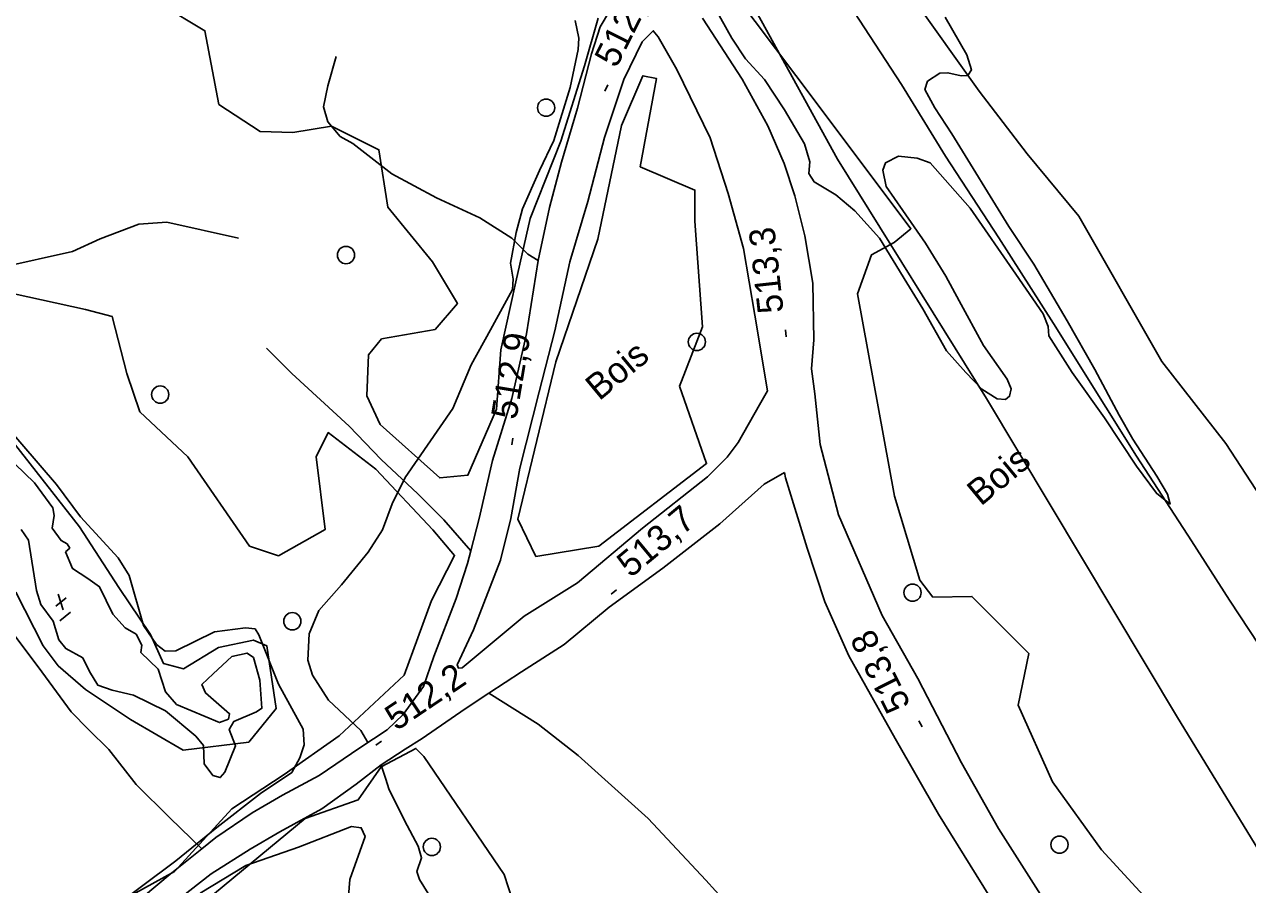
# Model space of a CAD drawing. Extents: x 347059 to 352153, y 6073752 to 6078601.
# Drawn here: x 348816 to 349028.8, y 6075706.9 to 6075856.5 of the extents above; entities that cross this region are included whole.
import ezdxf

# ---------------------------------------------------------------- set-up
doc = ezdxf.new("R2010")
doc.units = 0
for name, color, linetype in [('Level 1', 7, 'Continuous'), ('Level 2', 7, 'Continuous'), ('Level 21', 7, 'Continuous'), ('Level 22', 7, 'Continuous'), ('Level 3', 7, 'Continuous'), ('Level 36', 7, 'Continuous'), ('Level 37', 7, 'Continuous'), ('Level 4', 7, 'Continuous'), ('Level 44', 7, 'Continuous')]:
    doc.layers.add(name, color=color, linetype=linetype)

msp = doc.modelspace()

# ---------------------------------------------------------------- linework, layer by layer
at = {"layer": 'Level 1'}
for points in [[(348828.41, 6075698.7), (348828.06, 6075700.45), (348830.43, 6075702.12), (348842.38, 6075711.06), (348849.48, 6075716.86), (348857.11, 6075722.74), (348862.52, 6075726.39), (348863.91, 6075728.98), (348864.69, 6075731.2), (348864.5, 6075733.97), (348860.23, 6075741.79), (348856.78, 6075750.35), (348856.14, 6075751.39), (348854.47, 6075751.59), (348849.09, 6075750.88), (348842.39, 6075747.59), (348840.49, 6075747.51), (348838.99, 6075748.68), (348836.75, 6075752), (348834.25, 6075760.68), (348832.36, 6075763.76), (348825.81, 6075770.88), (348821.64, 6075776.51), (348812.37, 6075787.23)], [(348872.22, 6075702.76), (348872.65, 6075707.77), (348875.28, 6075715.29), (348874.63, 6075716.79), (348872.93, 6075717.02), (348863.69, 6075713.43), (348854.57, 6075710.23), (348846.58, 6075705.41)]]:
    msp.add_lwpolyline(points, dxfattribs=at)
at = {"layer": 'Level 2'}
for points in [[(348976.16, 6075857.8), (348979.97, 6075851.2), (348980.74, 6075848.64), (348980.12, 6075847.61), (348978.95, 6075847.58), (348976.66, 6075848.1), (348975.26, 6075848.03), (348973.08, 6075846.64), (348972.64, 6075845.22), (348974.37, 6075841.98), (348977.36, 6075837.51), (348987.25, 6075821.39), (348991.57, 6075814.81), (348997.39, 6075804.95), (349002.18, 6075796.5), (349006.44, 6075788.55), (349008.8, 6075784.36), (349012.99, 6075777.95), (349014.87, 6075774.84), (349015.28, 6075773.05), (349012.91, 6075774.97), (349009.44, 6075779.7), (349003.91, 6075788.07), (348998.25, 6075795.95), (348994.21, 6075802.35), (348994.08, 6075803.97), (348993.2, 6075806.17), (348988.47, 6075813.08), (348980.54, 6075824.55), (348973.57, 6075832.42), (348971.31, 6075833.23), (348968.05, 6075833.63), (348965.82, 6075832.47), (348965.32, 6075831.14), (348965.91, 6075828.3), (348968.79, 6075824.13), (348972.77, 6075818.47), (348976.29, 6075812.71), (348978.58, 6075808.46), (348982.85, 6075800.65), (348986.95, 6075794.82), (348987.66, 6075793.14), (348987.39, 6075791.86), (348986.67, 6075791.27), (348985.22, 6075791.42), (348982.54, 6075793.08), (348979.75, 6075795.99), (348976.4, 6075799.76), (348972.29, 6075807.05), (348969.52, 6075811.56), (348964.73, 6075819.36), (348960.45, 6075824.1), (348957.13, 6075826.85), (348953.41, 6075829.13), (348952.46, 6075830.61), (348952.66, 6075832.64), (348951.72, 6075835.73), (348948.21, 6075841.64), (348944.78, 6075846.96), (348941.47, 6075850.51), (348939.05, 6075854.12), (348934.15, 6075863.02)], [(348911.81, 6075857.18), (348912.46, 6075854.11), (348912.34, 6075852.15), (348910.95, 6075845.57), (348908.13, 6075836.35), (348905.63, 6075831.11), (348902.69, 6075824.46), (348901.55, 6075820.34), (348900.58, 6075815.02), (348901.05, 6075812.22), (348900.95, 6075810.42), (348897.07, 6075803.37), (348893.72, 6075797.29), (348890.56, 6075789.73), (348882.25, 6075777.72), (348879.97, 6075773.13), (348878.32, 6075768.61), (348875.81, 6075764.7), (348875.81, 6075764.7), (348871.18, 6075759.02), (348867.25, 6075754.57), (348865.58, 6075750.54), (348865.3, 6075745.93), (348866.14, 6075743.31), (348868.91, 6075738.97), (348874.56, 6075733.72), (348875.77, 6075731.64)], [(348878.04, 6075727.72), (348878.16, 6075727.51), (348878.87, 6075725.22), (348879.44, 6075723.57)], [(348879.44, 6075723.57), (348882.11, 6075718.08), (348884.5, 6075713.57), (348885.1, 6075711.55), (348884.31, 6075709.17), (348884.76, 6075707.82), (348887.01, 6075704.12), (348895.06, 6075694.62), (348899.8, 6075687.55), (348906.09, 6075680.84), (348910.32, 6075676.8), (348912.58, 6075674.04), (348920.05, 6075663.01), (348924.25, 6075657.09), (348925.18, 6075655.52)]]:
    msp.add_lwpolyline(points, dxfattribs=at)
at = {"layer": 'Level 21'}
for points in [[(348917.82, 6075858.8), (348916.18, 6075856.08), (348914.68, 6075851.39), (348912.21, 6075841.93), (348909.42, 6075832.57), (348907.37, 6075824.65), (348905.37, 6075815.43), (348903.34, 6075802.73), (348900.78, 6075791.47), (348897.45, 6075780.69), (348895.12, 6075770.59), (348893.68, 6075764.97), (348893.12, 6075762.78), (348891.15, 6075756.65), (348887.22, 6075746.56), (348885.42, 6075741.38), (348881.88, 6075736.5), (348879.13, 6075733.84), (348874.35, 6075730.71), (348867.27, 6075725.89), (348860.94, 6075722.44), (348855.63, 6075719.39), (348849.33, 6075715.08), (348846.9, 6075713.13), (348841.37, 6075708.7), (348834.26, 6075702.73)], [(348953.51, 6075792.28), (348952.94, 6075796.6), (348953.32, 6075801.64), (348953.13, 6075811.52), (348951.76, 6075819.74), (348950.03, 6075826.69), (348948.18, 6075832.34), (348945.31, 6075838.87), (348940.87, 6075847), (348933.95, 6075857.58)], [(348945.25, 6075792.76), (348943.07, 6075805.92), (348941.12, 6075817.55), (348938.44, 6075827.09), (348935.33, 6075836.78), (348929.51, 6075848.65), (348926.27, 6075854.35), (348925.39, 6075855.41), (348923.46, 6075853.5), (348920.27, 6075846.96), (348916.92, 6075836.83), (348914.01, 6075825.73), (348910.91, 6075815.21), (348908.28, 6075803.22), (348905.54, 6075792.63), (348902.22, 6075779.31), (348900.63, 6075770.58), (348898.86, 6075763.33), (348894.12, 6075751.23), (348891.29, 6075745.14), (348891.53, 6075744.58), (348892.19, 6075744.6), (348902.93, 6075753.58), (348912.22, 6075759.41), (348923.52, 6075768.89), (348934.82, 6075777.82), (348938.28, 6075781.23), (348940.16, 6075783.83), (348943.87, 6075790.36), (348945.25, 6075792.76)], [(348992.75, 6075705.2), (348985.46, 6075716.68), (348979.03, 6075728.11), (348971.43, 6075742.77), (348965.2, 6075753.69), (348957.65, 6075771.24), (348954.45, 6075783.48), (348953.51, 6075792.28)], [(348841.61, 6075703.38), (348848.5, 6075708.79), (348855.28, 6075713.06), (348860.46, 6075716.08), (348867.76, 6075720.1), (348873.71, 6075724.36), (348878.06, 6075727.74), (348882.26, 6075730.47), (348885.19, 6075732.3), (348892.7, 6075737.48), (348896.81, 6075740.19), (348902.47, 6075743.92), (348909.9, 6075748.66), (348917.71, 6075755.14), (348927.05, 6075761.93), (348936.96, 6075769.65), (348944.71, 6075776.54), (348948.23, 6075778.6)], [(349041, 6075611.4), (349035.56, 6075620.13), (349025.35, 6075636.76), (349017.87, 6075649.37), (349009.45, 6075662.84), (349000.71, 6075677.69), (348993.03, 6075689.81), (348985.01, 6075703.08), (348975.04, 6075719.14), (348967.46, 6075732.31), (348959.39, 6075746.72), (348955.27, 6075756.09), (348952.16, 6075765.42), (348948.43, 6075777.66), (348948.23, 6075778.6)]]:
    msp.add_lwpolyline(points, dxfattribs=at)
at = {"layer": 'Level 22'}
for points in [[(348905.37, 6075815.43), (348903.6, 6075816.57), (348900.83, 6075819.36), (348895.22, 6075822.87), (348887.68, 6075826.34), (348879.93, 6075830.53), (348873.13, 6075835.82), (348870.95, 6075837.01), (348868.81, 6075839.58), (348868.07, 6075842.18), (348868.78, 6075845.85), (348870.24, 6075850.95)], [(348893.68, 6075764.97), (348888.96, 6075770.35), (348884.44, 6075774.85), (348878.08, 6075780.83), (348872.53, 6075786.66), (348862.55, 6075795.8), (348858.14, 6075800.18)], [(348846.9, 6075713.13), (348841.34, 6075718.52), (348835.45, 6075724.3), (348830.74, 6075730.4), (348827.15, 6075733.88), (348824.18, 6075736.98), (348819.09, 6075743.89), (348813.74, 6075751.02)], [(349027.76, 6075560.18), (349024.06, 6075566.6), (349021.08, 6075571.79), (349013.06, 6075584.09), (349004.19, 6075596.88), (348997.71, 6075606.99), (348989.58, 6075620.68), (348977.07, 6075640.52), (348961.66, 6075668.9), (348947.69, 6075690.67), (348939.62, 6075702.14), (348934.53, 6075707.68), (348924.5, 6075718.42), (348912.34, 6075729.35), (348905.37, 6075734.82), (348896.81, 6075740.19)]]:
    msp.add_lwpolyline(points, dxfattribs=at)
at = {"layer": 'Level 3'}
for p, q in [((348916.99, 6075844.93), (348917.53, 6075846)), ((348948.51, 6075802.18), (348948.38, 6075803.38)), ((348900.8, 6075783.37), (348901, 6075784.56)), ((348918.1, 6075757.42), (348919.02, 6075758.19)), ((348821.47, 6075755.31), (348823.28, 6075756.8)), ((348821.93, 6075757.44), (348822.76, 6075754.69)), ((348822.19, 6075752.79), (348824.04, 6075754.32)), ((348972.15, 6075734.33), (348971.61, 6075735.4)), ((348877.13, 6075731.17), (348878.12, 6075731.84))]:
    msp.add_line(p, q, dxfattribs=at)
at = {"layer": 'Level 36'}
for centre in [(348906.77, 6075842.03), (348871.96, 6075816.4), (348932.99, 6075801.3), (348839.65, 6075792.14), (348970.5, 6075757.69), (348862.63, 6075752.71), (348996.06, 6075713.86), (348886.9, 6075713.47)]:
    msp.add_circle(centre, 1.5, dxfattribs=at)
at = {"layer": 'Level 37'}
msp.add_lwpolyline([(349160.73, 6075498.89), (349134.29, 6075542.79), (349102.45, 6075595.52), (349073.5, 6075643.88), (349047.55, 6075685.37), (349016.57, 6075735.98), (348983.34, 6075791.45), (348957.42, 6075833.08), (348930.88, 6075881.4), (348949.9, 6075924.16), (348980.68, 6075945.55), (349018.14, 6075968.15), (349053.46, 6075988.98), (349105.83, 6075964.84), (349145.26, 6075946.36)], dxfattribs=at)
at = {"layer": 'Level 4'}
for points in [[(349058.42, 6075704.23), (349050.22, 6075717.89), (349042.4, 6075730.82), (349032.45, 6075746.03), (349025.63, 6075756.4), (349019, 6075766.72), (349009.46, 6075781.44), (349004.14, 6075789.92), (348995, 6075804.51), (348985.48, 6075819.39), (348976.23, 6075833.59), (348968.57, 6075846.05), (348959.43, 6075860.11), (348952.47, 6075871.28), (348943.55, 6075883.81), (348938.06, 6075891.77), (348934.84, 6075895.09), (348930.65, 6075900.68), (348929.92, 6075903), (348929.97, 6075904.39), (348931.73, 6075906.68), (348934.08, 6075910.36), (348934.85, 6075911.6)], [(348853.25, 6075819.35), (348840.83, 6075822.1), (348835.94, 6075821.8), (348829.2, 6075819.21), (348824.38, 6075817.02), (348811.93, 6075814.21), (348799.5, 6075812.45), (348793.07, 6075810.57), (348788.79, 6075807.92), (348785.92, 6075806.29)], [(348812.66, 6075781.74), (348817.8, 6075776.76), (348820.98, 6075772.41), (348821.23, 6075771.11), (348820.87, 6075768.93), (348822.4, 6075766.74), (348823.49, 6075766.15), (348823.92, 6075765.45), (348823.2, 6075764.78)], [(348823.2, 6075764.78), (348824.42, 6075761.88), (348827.06, 6075760.16), (348829.11, 6075758.7), (348831.43, 6075753.94), (348833.56, 6075751.57), (348835.47, 6075750.45), (348836.45, 6075748.55), (348836.29, 6075747.3), (348839.32, 6075744.39), (348840.57, 6075740.46), (348842.5, 6075738.23), (348849.96, 6075735.1), (348851.5, 6075735.7), (348851.71, 6075736.62), (348847.55, 6075740.24), (348846.91, 6075741.74), (348848.85, 6075743.57), (348852.1, 6075746.57), (348854.75, 6075747.19), (348855.87, 6075746.39), (348856.95, 6075742.47), (348857.33, 6075737.59), (348856.4, 6075736.98), (348852.45, 6075735.28), (348851.66, 6075733.87), (348852.72, 6075731.07), (348850.89, 6075726.47), (348850.1, 6075725.51), (348848.82, 6075725.88), (348847.32, 6075727.94), (348847.2, 6075731.08), (348845.83, 6075732.72), (348840.55, 6075737.14), (348835.03, 6075739.86), (348831.27, 6075740.73), (348828.8, 6075741.61), (348827.33, 6075744), (348826.19, 6075746.36), (348823.21, 6075747.95), (348821.99, 6075749.49), (348821.05, 6075752.7), (348818.89, 6075755.64), (348818.13, 6075758.09), (348816.75, 6075766.8), (348815.49, 6075768.68)]]:
    msp.add_lwpolyline(points, dxfattribs=at)
at = {"layer": 'Level 44'}
for points in [[(348915.83, 6075857.61), (348913.43, 6075849.32), (348909.35, 6075836.2), (348904.01, 6075822.78), (348901.51, 6075811.72), (348898.87, 6075799.93), (348898.16, 6075789.61), (348893.17, 6075778.12), (348888.28, 6075777.65), (348877.91, 6075786.95), (348875.6, 6075791.9), (348875.85, 6075799.03), (348878.16, 6075801.84), (348887.47, 6075803.44), (348891.33, 6075808), (348887.01, 6075815.2), (348879.22, 6075824.75), (348877.68, 6075834.72), (348869.47, 6075838.83), (348862.74, 6075837.73), (348857.02, 6075837.92), (348849.84, 6075842.59), (348847.43, 6075855.42), (348839.68, 6075860.06)], [(348990.71, 6075747.12), (348980.83, 6075757.03), (348974.03, 6075756.92), (348971.76, 6075759.83), (348967.39, 6075774.46), (348960.91, 6075809.66), (348963.34, 6075816.47), (348967.3, 6075818.56), (348970.22, 6075820.99), (348953.76, 6075842.96), (348939.62, 6075861.76)], [(348970.35, 6075861.35), (348982.09, 6075844.89), (348990.42, 6075833.98), (348999.4, 6075823.17), (349013.84, 6075797.87), (349024.97, 6075783.6), (349039.89, 6075760.79)], [(348929.96, 6075793.58), (348934.69, 6075780.14), (348915.95, 6075765.76), (348904.99, 6075763.99), (348901.83, 6075770.49), (348908.46, 6075797.85), (348915.75, 6075819.18), (348919.87, 6075838.93), (348923.61, 6075847.58), (348925.94, 6075847.12), (348923.13, 6075831.76), (348932.65, 6075827.69), (348932.65, 6075822.3), (348933.97, 6075803.93), (348930.31, 6075794.45), (348929.96, 6075793.58)], [(348808.92, 6075810.84), (348826.66, 6075806.95), (348831.32, 6075805.71), (348833.86, 6075795.81), (348836.12, 6075789.13), (348844.45, 6075781.32), (348855.2, 6075765.76), (348860.23, 6075764.07)], [(348814.56, 6075757.8), (348819.31, 6075748.44), (348821.93, 6075744.98), (348826.64, 6075740.86), (348834.46, 6075735.6), (348843.65, 6075730.27), (348855.05, 6075731.67), (348859.8, 6075737.51), (348858.22, 6075748.41), (348855.85, 6075749.44), (348849.81, 6075748.16), (348843.69, 6075744.46), (348840.23, 6075745.35), (348837.98, 6075750.39), (348832.48, 6075758.6), (348825.64, 6075769.15), (348814.33, 6075783.57)], [(348860.23, 6075764.07), (348868.32, 6075768.67), (348866.77, 6075781.32), (348868.89, 6075785.52), (348877.17, 6075779.19), (348887.09, 6075768.62), (348890.84, 6075764.13), (348886.83, 6075756.3), (348882.08, 6075743.32), (348870.8, 6075732.81), (348861.19, 6075726.06), (348852.13, 6075720.07), (348842.13, 6075709.2), (348828.18, 6075701.47)], [(349144.73, 6075483.99), (349128.57, 6075511.56), (349103.35, 6075540.47), (349097.86, 6075550.33), (349084.02, 6075579.81), (349079.59, 6075585.14), (349075.59, 6075590.68), (349061.04, 6075616.85), (349049.87, 6075633.37), (349049.81, 6075636.32), (349033.24, 6075660.78), (349025.91, 6075671.94), (349019.84, 6075670.95), (349016.25, 6075673.65), (349019.49, 6075684.9), (349021.94, 6075692.77), (349003.35, 6075712.98), (348994.86, 6075724.81), (348988.89, 6075738.13), (348990.71, 6075747.12)], [(348849.1, 6075705.35), (348864.89, 6075718.42), (348874.09, 6075721.68), (348878.08, 6075727.39), (348884.13, 6075730.61), (348885.48, 6075729.18), (348899.46, 6075708.66), (348903.24, 6075697.09)]]:
    msp.add_lwpolyline(points, dxfattribs=at)

# ---------------------------------------------------------------- texts
at = {"layer": 'Level 3'}
for s, rotation, p in [('512,4', 63.2185, (348918.98, 6075848.76)), ('513,3', 96.269, (348948.09, 6075806.49)), ('512,9', 80.463, (348901.58, 6075787.62)), ('513,7', 39.62, (348921.46, 6075760.14)), ('513,8', 116.6142, (348970.26, 6075738.21)), ('512,2', 34.02, (348880.73, 6075733.55))]:
    msp.add_text(s, height=4.5, rotation=rotation, dxfattribs=at).set_placement(p)
at = {"layer": 'Level 44'}
for p in [(348916, 6075790.94), (348982.37, 6075772.62)]:
    msp.add_text('Bois', height=4.5, rotation=39.568, dxfattribs=at).set_placement(p)

doc.saveas('drawing.dxf')
